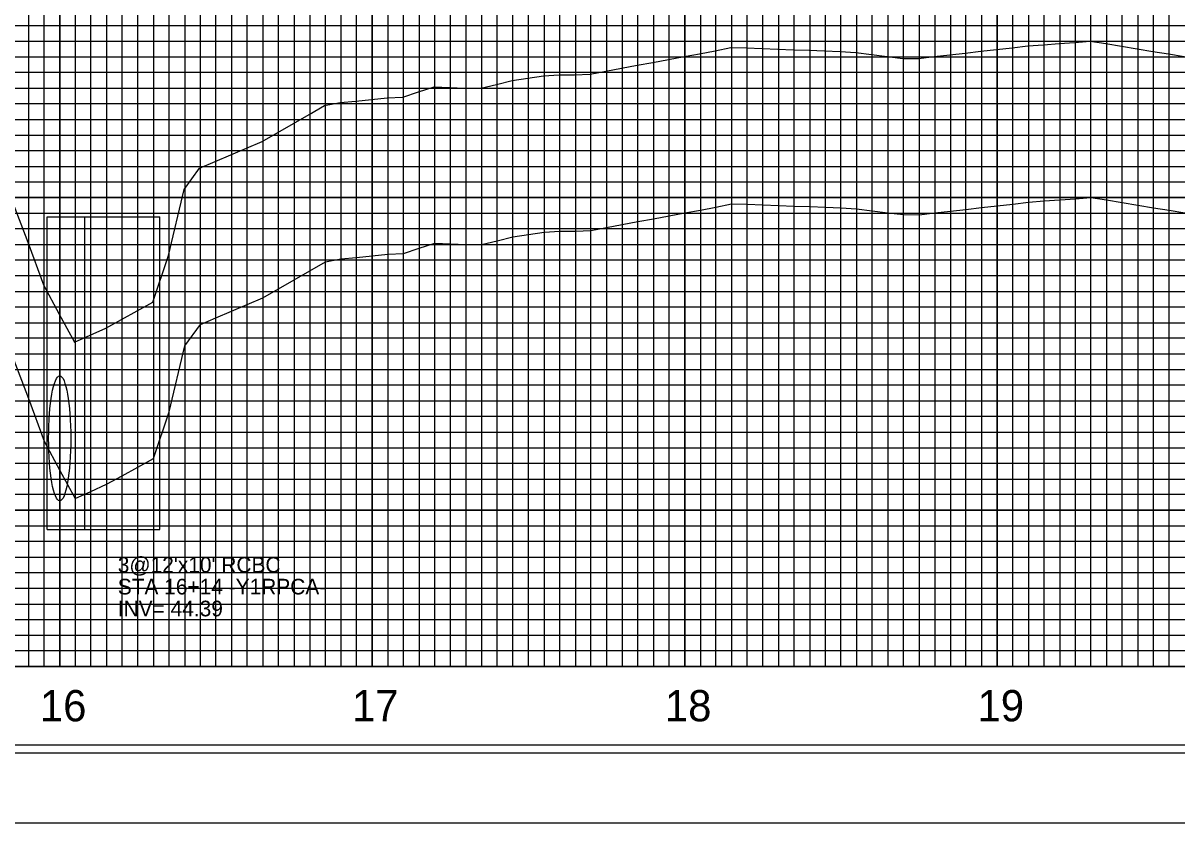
# Model space of a CAD drawing. Extents: x 2345490 to 2436403, y 465165 to 573888.
# Drawn here: x 2412483.6 to 2412852.8, y 544805.5 to 545061.4 of the extents above; entities that cross this region are included whole.
import ezdxf

# ---------------------------------------------------------------- set-up
doc = ezdxf.new("R2010")
doc.units = 0
for name, color, linetype in [('Old_Level_1', 7, 'Continuous'), ('Old_Level_18', 7, 'Continuous'), ('Old_Level_3', 7, 'Continuous'), ('Old_Level_41', 7, 'Continuous'), ('Old_Level_42', 7, 'Continuous'), ('Old_Level_43', 7, 'Continuous'), ('Old_Level_50', 7, 'Continuous'), ('Old_Level_51', 7, 'Continuous'), ('Old_Level_57', 7, 'Continuous'), ('Old_Level_61', 7, 'Continuous'), ('Old_Level_63', 7, 'Continuous')]:
    doc.layers.add(name, color=color, linetype=linetype)

msp = doc.modelspace()

# ---------------------------------------------------------------- linework, layer by layer
at = {"layer": 'Old_Level_1'}
msp.add_lwpolyline([(2412480.325, 544954.416), (2412485.325, 544941.28725), (2412490.325, 544927.61975), (2412495.325, 544918.268), (2412500.325, 544909.248), (2412505.325, 544911.534), (2412510.325, 544913.82725), (2412515.325, 544916.57), (2412520.325, 544919.313), (2412525.325, 544922.05575), (2412530.325, 544937.052), (2412535.325, 544958.10975), (2412540.325, 544964.9805), (2412545.325, 544967.097), (2412550.325, 544969.21325), (2412555.325, 544971.32975), (2412560.325, 544973.5195), (2412565.325, 544976.3985), (2412570.325, 544979.2775), (2412575.325, 544982.1565), (2412580.325, 544985.0355), (2412585.325, 544985.92725), (2412590.325, 544986.34975), (2412595.325, 544986.8985), (2412600.325, 544987.48025), (2412605.325, 544987.65025), (2412610.325, 544989.35125), (2412615.325, 544990.95675), (2412620.325, 544990.74225), (2412625.325, 544990.528), (2412630.325, 544990.54025), (2412635.325, 544991.75325), (2412640.325, 544992.96625), (2412645.325, 544993.7665), (2412650.325, 544994.49225), (2412655.325, 544994.83575), (2412660.325, 544994.7625), (2412665.325, 544995.0645), (2412670.325, 544995.99275), (2412675.325, 544996.921), (2412680.325, 544997.84925), (2412685.325, 544998.7775), (2412690.325, 544999.70575), (2412695.325, 545000.634), (2412700.325, 545001.56225), (2412705.325, 545002.49025), (2412710.325, 545003.58875), (2412715.325, 545003.40075), (2412720.325, 545003.2125), (2412725.325, 545003.0245), (2412730.325, 545002.83625), (2412735.325, 545002.64825), (2412740.325, 545002.46025), (2412745.325, 545002.272), (2412750.325, 545001.96225), (2412755.325, 545001.3365), (2412760.325, 545000.711), (2412765.325, 545000.0855), (2412770.325, 545000.078), (2412775.325, 545000.6445), (2412780.325, 545001.211), (2412785.325, 545001.77725), (2412790.325, 545002.34375), (2412795.325, 545002.91025), (2412800.325, 545003.47675), (2412805.325, 545004.043), (2412810.325, 545004.45775), (2412815.325, 545004.82075), (2412820.325, 545005.1835), (2412825.325, 545005.5465), (2412830.325, 545004.804), (2412835.325, 545003.94125), (2412840.325, 545003.12325), (2412845.325, 545002.30575), (2412850.325, 545001.488), (2412855.325, 545000.67025)], dxfattribs=at)
at = {"layer": 'Old_Level_18'}
msp.add_lwpolyline([(2413745.325, 545880.52975), (2412245.325, 545880.52975), (2412245.325, 544830.52975), (2413745.325, 544830.52975)], close=True, dxfattribs=at)
at = {"layer": 'Old_Level_3'}
for p, q in [((2412491.325, 544899.42975), (2412491.325, 544999.42975)), ((2412491.325, 544999.42975), (2412527.325, 544999.42975)), ((2412503.325, 544899.42975), (2412503.325, 544999.42975)), ((2412515.325, 544899.42975), (2412515.325, 544999.42975)), ((2412527.325, 544899.42975), (2412527.325, 544999.42975)), ((2412491.325, 544899.42975), (2412527.325, 544899.42975))]:
    msp.add_line(p, q, dxfattribs=at)
msp.add_ellipse((2412495.325, 544928.52975), major_axis=(0, 20), ratio=0.177237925, dxfattribs=at)
at = {"layer": 'Old_Level_41'}
msp.add_line((2413745.325, 544855.52975), (2412245.325, 544855.52975), dxfattribs=at)
for points in [[(2412470.325, 545880.52975), (2412470.325, 544855.52975), (2412520.325, 544855.52975), (2412520.325, 545880.52975)], [(2412495.325, 545880.52975), (2412495.325, 544855.52975), (2412545.325, 544855.52975), (2412545.325, 545880.52975)], [(2412570.325, 545880.52975), (2412570.325, 544855.52975), (2412620.325, 544855.52975), (2412620.325, 545880.52975)], [(2412595.325, 545880.52975), (2412595.325, 544855.52975), (2412645.325, 544855.52975), (2412645.325, 545880.52975)], [(2412670.325, 545880.52975), (2412670.325, 544855.52975), (2412720.325, 544855.52975), (2412720.325, 545880.52975)], [(2412695.325, 545880.52975), (2412695.325, 544855.52975), (2412745.325, 544855.52975), (2412745.325, 545880.52975)], [(2412770.325, 545880.52975), (2412770.325, 544855.52975), (2412820.325, 544855.52975), (2412820.325, 545880.52975)], [(2412795.325, 545880.52975), (2412795.325, 544855.52975), (2412845.325, 544855.52975), (2412845.325, 545880.52975)], [(2413745.325, 545080.52975), (2412245.325, 545080.52975), (2412245.325, 545030.52975), (2413745.325, 545030.52975)], [(2413745.325, 544980.52975), (2412245.325, 544980.52975), (2412245.325, 544930.52975), (2413745.325, 544930.52975)], [(2413745.325, 544905.52975), (2412245.325, 544905.52975), (2412245.325, 544955.52975), (2413745.325, 544955.52975)], [(2413745.325, 544880.52975), (2412245.325, 544880.52975)]]:
    msp.add_lwpolyline(points, dxfattribs=at)
at = {"layer": 'Old_Level_42'}
msp.add_lwpolyline([(2413745.325, 545005.52975), (2412245.325, 545005.52975), (2412245.325, 545055.52975), (2413745.325, 545055.52975)], dxfattribs=at)
at = {"layer": 'Old_Level_43'}
for points in [[(2412485.325, 545880.52975), (2412485.325, 544855.52975), (2412490.325, 544855.52975), (2412490.325, 545880.52975)], [(2412500.325, 545880.52975), (2412500.325, 544855.52975), (2412505.325, 544855.52975), (2412505.325, 545880.52975)], [(2412510.325, 545880.52975), (2412510.325, 544855.52975), (2412515.325, 544855.52975), (2412515.325, 545880.52975)], [(2412525.325, 545880.52975), (2412525.325, 544855.52975), (2412530.325, 544855.52975), (2412530.325, 545880.52975)], [(2412535.325, 545880.52975), (2412535.325, 544855.52975), (2412540.325, 544855.52975), (2412540.325, 545880.52975)], [(2412550.325, 545880.52975), (2412550.325, 544855.52975), (2412555.325, 544855.52975), (2412555.325, 545880.52975)], [(2412560.325, 545880.52975), (2412560.325, 544855.52975), (2412565.325, 544855.52975), (2412565.325, 545880.52975)], [(2412575.325, 545880.52975), (2412575.325, 544855.52975), (2412580.325, 544855.52975), (2412580.325, 545880.52975)], [(2412585.325, 545880.52975), (2412585.325, 544855.52975), (2412590.325, 544855.52975), (2412590.325, 545880.52975)], [(2412600.325, 545880.52975), (2412600.325, 544855.52975), (2412605.325, 544855.52975), (2412605.325, 545880.52975)], [(2412610.325, 545880.52975), (2412610.325, 544855.52975), (2412615.325, 544855.52975), (2412615.325, 545880.52975)], [(2412625.325, 545880.52975), (2412625.325, 544855.52975), (2412640.325, 544855.52975), (2412640.325, 545880.52975)], [(2412630.325, 545880.52975), (2412630.325, 544855.52975), (2412635.325, 544855.52975), (2412635.325, 545880.52975)], [(2412630.325, 545879.92975), (2412630.325, 544855.52975), (2412635.325, 544855.52975), (2412635.325, 545879.92975)], [(2412650.325, 545880.52975), (2412650.325, 544855.52975), (2412655.325, 544855.52975), (2412655.325, 545880.52975)], [(2412660.325, 545880.52975), (2412660.325, 544855.52975), (2412665.325, 544855.52975), (2412665.325, 545880.52975)], [(2412675.325, 545880.52975), (2412675.325, 544855.52975), (2412680.325, 544855.52975), (2412680.325, 545880.52975)], [(2412685.325, 545880.52975), (2412685.325, 544855.52975), (2412690.325, 544855.52975), (2412690.325, 545880.52975)], [(2412700.325, 545880.52975), (2412700.325, 544855.52975), (2412705.325, 544855.52975), (2412705.325, 545880.52975)], [(2412710.325, 545880.52975), (2412710.325, 544855.52975), (2412715.325, 544855.52975), (2412715.325, 545880.52975)], [(2412725.325, 545880.52975), (2412725.325, 544855.52975), (2412730.325, 544855.52975), (2412730.325, 545880.52975)], [(2412735.325, 545880.52975), (2412735.325, 544855.52975), (2412740.325, 544855.52975), (2412740.325, 545880.52975)], [(2412750.325, 545880.52975), (2412750.325, 544855.52975), (2412755.325, 544855.52975), (2412755.325, 545880.52975)], [(2412760.325, 545880.52975), (2412760.325, 544855.52975), (2412765.325, 544855.52975), (2412765.325, 545880.52975)], [(2412775.325, 545880.52975), (2412775.325, 544855.52975)], [(2412780.325, 545880.52975), (2412780.325, 544855.52975), (2412785.325, 544855.52975), (2412785.325, 545880.52975), (2412790.325, 545880.52975), (2412790.325, 544855.52975), (2412800.325, 544855.52975), (2412800.325, 545880.52975), (2412805.325, 545880.52975), (2412805.325, 544855.52975), (2412810.325, 544855.52975), (2412810.325, 545880.52975), (2412815.325, 545880.52975), (2412815.325, 544855.52975)], [(2412825.325, 544855.52975), (2412825.325, 545880.52975)], [(2412830.325, 545880.52975), (2412830.325, 544855.52975), (2412835.325, 544855.52975), (2412835.325, 545880.52975)], [(2412840.325, 545880.52975), (2412840.325, 544855.52975), (2412850.325, 544855.52975), (2412850.325, 545880.52975)], [(2413695.325, 545060.52975), (2412295.325, 545060.52975)], [(2412295.325, 545050.52975), (2413695.325, 545050.52975)], [(2413695.325, 545045.52975), (2412295.325, 545045.52975), (2412295.325, 545040.52975), (2413695.325, 545040.52975)], [(2413695.325, 545035.52975), (2412295.325, 545035.52975)], [(2412295.325, 545025.52975), (2413695.325, 545025.52975)], [(2413695.325, 545020.52975), (2412295.325, 545020.52975), (2412295.325, 545015.52975), (2413695.325, 545015.52975)], [(2413695.325, 545010.52975), (2412295.325, 545010.52975), (2412295.325, 545000.52975), (2413695.325, 545000.52975)], [(2413695.325, 544995.52975), (2412295.325, 544995.52975), (2412295.325, 544990.52975), (2413695.325, 544990.52975)], [(2413695.325, 544985.52975), (2412295.325, 544985.52975), (2412295.325, 544975.52975), (2413695.325, 544975.52975)], [(2413695.325, 544970.52975), (2412295.325, 544970.52975), (2412295.325, 544965.52975), (2413695.325, 544965.52975)], [(2413695.325, 544960.52975), (2412295.325, 544960.52975), (2412295.325, 544950.52975), (2413695.325, 544950.52975)], [(2413695.325, 544945.52975), (2412295.325, 544945.52975), (2412295.325, 544940.52975), (2413695.325, 544940.52975)], [(2413695.325, 544935.52975), (2412295.325, 544935.52975), (2412295.325, 544925.52975), (2413695.325, 544925.52975)], [(2413695.325, 544920.52975), (2412295.325, 544920.52975), (2412295.325, 544915.52975), (2413695.325, 544915.52975)], [(2413695.325, 544910.52975), (2412295.325, 544910.52975), (2412295.325, 544900.52975), (2413695.325, 544900.52975)], [(2413695.325, 544895.52975), (2412295.325, 544895.52975), (2412295.325, 544890.52975), (2413695.325, 544890.52975)], [(2413695.325, 544885.52975), (2412295.325, 544885.52975), (2412295.325, 544875.52975), (2413695.325, 544875.52975)], [(2413695.325, 544870.52975), (2412295.325, 544870.52975), (2412295.325, 544865.52975), (2413695.325, 544865.52975)], [(2413695.325, 544860.52975), (2412295.325, 544860.52975)]]:
    msp.add_lwpolyline(points, dxfattribs=at)
at = {"layer": 'Old_Level_50'}
msp.add_lwpolyline([(2413757.825, 545883.07975), (2412091.325, 545883.07975), (2412091.325, 544827.97975), (2413757.825, 544827.97975)], close=True, dxfattribs=at)
at = {"layer": 'Old_Level_51'}
msp.add_lwpolyline([(2413762.325, 545905.52975), (2412078.325, 545905.52975), (2412078.325, 544805.52975), (2413762.325, 544805.52975)], close=True, dxfattribs=at)
at = {"layer": 'Old_Level_57'}
for p, q in [((2412495.32475, 544855.62975), (2412495.32475, 545405.62975)), ((2412495.32475, 544855.52975), (2412495.32475, 545405.52975)), ((2412595.32475, 544855.62975), (2412595.32475, 545405.62975)), ((2412595.32475, 544855.52975), (2412595.32475, 545405.52975)), ((2412695.32475, 544855.62975), (2412695.32475, 545405.62975)), ((2412695.32475, 544855.62975), (2412695.32475, 545405.62975)), ((2412695.32475, 544855.52975), (2412695.32475, 545405.52975)), ((2412795.32475, 544855.62975), (2412795.32475, 545405.62975)), ((2412795.32475, 544855.52975), (2412795.32475, 545405.52975)), ((2410845.32525, 545055.52975), (2417795.32475, 545055.52975)), ((2410845.32525, 545005.52975), (2417795.32475, 545005.52975)), ((2410845.32525, 544955.52975), (2417795.32475, 544955.52975)), ((2410845.325, 544905.52975), (2417795.32475, 544905.52975)), ((2410845.32525, 544855.52975), (2417795.32475, 544855.52975))]:
    msp.add_line(p, q, dxfattribs=at)
at = {"layer": 'Old_Level_61'}
msp.add_lwpolyline([(2412480.105, 545004.4155), (2412485.105, 544991.28675), (2412490.105, 544977.61925), (2412495.105, 544968.2675), (2412500.105, 544959.2475), (2412505.105, 544961.5335), (2412510.105, 544963.82675), (2412515.105, 544966.5695), (2412520.105, 544969.3125), (2412525.105, 544972.05525), (2412530.105, 544987.0515), (2412535.105, 545008.10925), (2412540.105, 545014.98), (2412545.105, 545017.0965), (2412550.105, 545019.21275), (2412555.105, 545021.32925), (2412560.105, 545023.519), (2412565.105, 545026.398), (2412570.105, 545029.277), (2412575.105, 545032.156), (2412580.105, 545035.035), (2412585.105, 545035.92675), (2412590.105, 545036.34925), (2412595.105, 545036.898), (2412600.105, 545037.47975), (2412605.105, 545037.64975), (2412610.105, 545039.35075), (2412615.105, 545040.95625), (2412620.105, 545040.74175), (2412625.105, 545040.5275), (2412630.105, 545040.53975), (2412635.105, 545041.75275), (2412640.105, 545042.96575), (2412645.105, 545043.766), (2412650.105, 545044.49175), (2412655.105, 545044.83525), (2412660.105, 545044.762), (2412665.105, 545045.064), (2412670.105, 545045.99225), (2412675.105, 545046.9205), (2412680.105, 545047.84875), (2412685.105, 545048.777), (2412690.105, 545049.70525), (2412695.105, 545050.6335), (2412700.105, 545051.56175), (2412705.105, 545052.48975), (2412710.105, 545053.58825), (2412715.105, 545053.40025), (2412720.105, 545053.212), (2412725.105, 545053.024), (2412730.105, 545052.83575), (2412735.105, 545052.64775), (2412740.105, 545052.45975), (2412745.105, 545052.2715), (2412750.105, 545051.96175), (2412755.105, 545051.336), (2412760.105, 545050.7105), (2412765.105, 545050.085), (2412770.105, 545050.0775), (2412775.105, 545050.644), (2412780.105, 545051.2105), (2412785.105, 545051.77675), (2412790.105, 545052.34325), (2412795.105, 545052.90975), (2412800.105, 545053.47625), (2412805.105, 545054.0425), (2412810.105, 545054.45725), (2412815.105, 545054.82025), (2412820.105, 545055.183), (2412825.105, 545055.546), (2412830.105, 545054.8035), (2412835.105, 545053.94075), (2412840.105, 545053.12275), (2412845.105, 545052.30525), (2412850.105, 545051.4875), (2412855.105, 545050.66975)], dxfattribs=at)
at = {"layer": 'Old_Level_63'}
msp.add_line((2410895.325, 544855.52975), (2417769.23375, 544855.52975), dxfattribs=at)

# ---------------------------------------------------------------- texts
at = {"layer": 'Old_Level_1'}
for s, p in [('16', (2412489.007, 544838.0295)), ('17', (2412588.8645, 544838.0295)), ('18', (2412688.99025, 544838.0295)), ('19', (2412789.0325, 544838.0295))]:
    msp.add_text(s, height=10.000001, dxfattribs=at).set_placement(p)
at = {"layer": 'Old_Level_3'}
for s, height, p in [("3@12'x10' RCBC", 4.9999995, (2412513.90275, 544885.6075)), ('STA 16+14 -Y1RPCA-', 4.9999995, (2412513.90275, 544878.6075)), ('INV= 44.39', 5, (2412513.90275, 544871.6075))]:
    msp.add_text(s, height=height, dxfattribs=at).set_placement(p)

doc.saveas('drawing.dxf')
